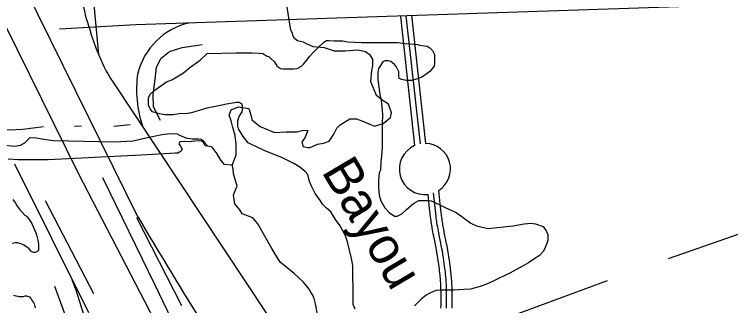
# Model space of a CAD drawing. Extents: x 3313442 to 3351311, y 721974 to 747360.
# Drawn here: x 3334934 to 3336867, y 734346 to 735131 of the extents above; entities that cross this region are included whole.
import ezdxf

# ---------------------------------------------------------------- set-up
doc = ezdxf.new("R2010")
doc.units = 0
for name, color, linetype in [('V-RIVR-IDEN', 7, 'Continuous'), ('V-ROAD-CNTR', 7, 'Continuous'), ('V-SITE-VEGE', 7, 'Continuous'), ('V-TOPO-SHOR', 7, 'Continuous')]:
    doc.layers.add(name, color=color, linetype=linetype)

msp = doc.modelspace()

# ---------------------------------------------------------------- linework, layer by layer
at = {"layer": 'V-ROAD-CNTR'}
for points in [[(3335325.1, 734280), (3335107.9, 734700.5), (3334841.5, 735238.8), (3334213.4, 736507.9)], [(3334861.1, 735404.6), (3335268.2, 734582.8)], [(3335140.4, 735244.5), (3335161.1, 735023.3)], [(3338842.9, 735222.4), (3335261.2, 735103), (3335055.4, 735090.9)], [(3335975.6, 735125.7), (3336013.9, 734777.4)], [(3335990.5, 735127.3), (3336028.5, 734782)], [(3336005.4, 735129), (3336043.4, 734783.2)], [(3335158.5, 735030.5), (3335140.5, 735080.5)], [(3335199.5, 734948.9), (3335616.2, 734322.1)], [(3334933.7, 734727.9), (3335134, 734327.3)], [(3336111.1, 734443.4), (3336110.4, 734448.7), (3336109.8, 734453.3), (3336108.7, 734461.4), (3336107.8, 734467.4), (3336106.4, 734476.4), (3336105, 734485.4), (3336104.5, 734488.8), (3336103.4, 734495.2), (3336102.4, 734501.2), (3336101.3, 734506.9), (3336100.3, 734512.1), (3336098.4, 734521.9), (3336094.9, 734538.8), (3336093.7, 734545.1), (3336092.6, 734550.6), (3336091.7, 734555.3), (3336091, 734559.5), (3336090.3, 734563.2), (3336089.8, 734566.3), (3336088.9, 734571.9), (3336088.3, 734576.1), (3336087.8, 734579.2), (3336087.2, 734583.8), (3336086.7, 734588.6), (3336083.2, 734620.1), (3336079.2, 734656.4)], [(3336081.3, 734439.7), (3336080.6, 734444.8), (3336080.1, 734449.3), (3336079, 734457.1), (3336078.1, 734463), (3336076.8, 734471.9), (3336075.4, 734480.8), (3336074.9, 734483.9), (3336073.9, 734490.1), (3336072.8, 734495.9), (3336071.8, 734501.3), (3336070.9, 734506.4), (3336068.9, 734516), (3336065.5, 734532.9), (3336064.3, 734539.3), (3336063.2, 734544.9), (3336062.2, 734549.9), (3336061.4, 734554.2), (3336060.8, 734558.1), (3336060.2, 734561.4), (3336059.3, 734567.3), (3336058.6, 734571.7), (3336058.1, 734575.1), (3336057.5, 734580.1), (3336056.9, 734585.2), (3336053.4, 734616.8), (3336050.2, 734645.8)], [(3336096.2, 734441.5), (3336095.5, 734446.7), (3336094.9, 734451.3), (3336093.8, 734459.2), (3336092.9, 734465.2), (3336091.6, 734474.2), (3336090.2, 734483.1), (3336089.7, 734486.4), (3336088.7, 734492.7), (3336087.6, 734498.6), (3336086.6, 734504.1), (3336085.6, 734509.2), (3336083.7, 734518.9), (3336080.2, 734535.8), (3336079, 734542.2), (3336077.9, 734547.8), (3336077, 734552.6), (3336076.2, 734556.9), (3336075.6, 734560.6), (3336075, 734563.9), (3336074.1, 734569.6), (3336073.4, 734573.9), (3336073, 734577.1), (3336072.3, 734582), (3336071.8, 734586.9), (3336068.3, 734618.5), (3336064.8, 734650.1)], [(3335385.7, 734345.6), (3335264.2, 734582.6)], [(3336085, 734339.1), (3336085.1, 734346.4), (3336085.2, 734352.7), (3336085.2, 734358.3), (3336085.2, 734368), (3336085.2, 734375.3), (3336085.1, 734380.8), (3336085, 734389), (3336084.8, 734397.1), (3336084.6, 734402.3), (3336084.3, 734407.1), (3336084, 734411.7), (3336083.7, 734416), (3336083.4, 734420), (3336083, 734423.7), (3336082.7, 734427.2), (3336082, 734433.9), (3336081.3, 734439.8)], [(3336100, 734338.8), (3336100.1, 734346.2), (3336100.2, 734352.6), (3336100.2, 734358.2), (3336100.2, 734368.1), (3336100.2, 734375.5), (3336100.1, 734381), (3336100, 734389.3), (3336099.8, 734397.6), (3336099.6, 734403), (3336099.3, 734408), (3336099, 734412.7), (3336098.7, 734417.1), (3336098.3, 734421.3), (3336098, 734425.1), (3336097.6, 734428.8), (3336096.9, 734435.6), (3336096.2, 734441.5)], [(3336115, 734338.6), (3336115.1, 734346), (3336115.2, 734352.5), (3336115.2, 734358.2), (3336115.2, 734368.1), (3336115.2, 734375.6), (3336115.1, 734381.2), (3336115, 734389.6), (3336114.8, 734398.1), (3336114.6, 734403.6), (3336114.3, 734408.9), (3336114, 734413.7), (3336113.6, 734418.3), (3336113.3, 734422.6), (3336112.9, 734426.6), (3336112.5, 734430.3), (3336111.8, 734437.3), (3336111.1, 734443.3)]]:
    msp.add_lwpolyline(points, dxfattribs=at)
for centre, radius, start, end in [((3335629.9, 735257.9), 520.6, 181.5878, 199.9227), ((3335448.3, 734925.3), 187.8, 103.5946, 165.3118), ((3335512.2, 735157.3), 375.8, 199.7241, 213.6784), ((3335571.5, 734928.1), 308.1, 171.6382, 199.053), ((3336041.7, 734714.3), 69, 113.7201, 277.0972), ((3336041.7, 734714.3), 69, 302.9621, 88.5162), ((3354378.7, 745954.6), 22237.9, 210.75089, 212.38548), ((3333588.4, 733866.5), 1598.8, 11.5098, 20.0693)]:
    msp.add_arc(centre, radius, start, end, dxfattribs=at)
at = {"layer": 'V-SITE-VEGE'}
for points in [[(3335531.9, 735027.9), (3335575.1, 735027.8), (3335594, 735026.7), (3335604, 735025.6), (3335616.1, 735018.9), (3335620.6, 735017.8), (3335627.2, 735011.1), (3335635, 735004.5), (3335641.6, 734992.2), (3335646.1, 734988.9), (3335651.6, 734985.6), (3335659.4, 734984.5), (3335688.2, 734984.4), (3335697.1, 734985.5), (3335708.2, 734991.1), (3335713.7, 734996.6), (3335722.6, 735007.7), (3335730.4, 735017.6), (3335741.5, 735029.8), (3335753.7, 735042), (3335768.1, 735055.3), (3335775.9, 735060.8), (3335782.5, 735060.8), (3335797, 735059.7), (3335820.3, 735059.7), (3335832.5, 735057.5), (3335852.4, 735056.3), (3335870.2, 735055.2), (3335967.7, 735055.1), (3335988.8, 735052.8), (3336002.1, 735051.7), (3336022.1, 735049.5), (3336026.5, 735048.3), (3336047.6, 735045), (3336055.3, 735040.5), (3336062, 735033.9), (3336064.2, 735030.6), (3336067.5, 735022.8), (3336067.5, 735000.6), (3336066.4, 734991.7), (3336055.3, 734977.3), (3336047.5, 734971.8), (3336033.1, 734961.8), (3336022, 734957.4), (3336005.3, 734953), (3335990.9, 734953), (3335979.8, 734955.2), (3335972.1, 734958.6), (3335971, 734965.2), (3335971, 734976.3), (3335964.3, 734990.7), (3335959.9, 734996.3), (3335949.9, 735004.1), (3335942.2, 735006.3), (3335933.3, 735006.3), (3335927.8, 735003), (3335922.2, 734993), (3335916.6, 734985.3), (3335914.4, 734974.2), (3335914.4, 734954.2), (3335916.6, 734942), (3335919.9, 734915.4), (3335923.2, 734899.9), (3335926.5, 734872.1), (3335927.6, 734859.9), (3335926.4, 734835.5), (3335926.4, 734771.2), (3335924.1, 734749), (3335923, 734733.5), (3335921.9, 734711.3), (3335918.5, 734703.6), (3335916.3, 734681.4), (3335916.3, 734665.9), (3335918.5, 734643.7), (3335922.9, 734628.1), (3335933.9, 734609.3), (3335945, 734597.1), (3335959.4, 734587.1), (3335967.2, 734587.1), (3335979.4, 734593.7), (3335991.6, 734604.8), (3336010.5, 734621.4), (3336024.9, 734629.1), (3336048.2, 734629.1), (3336058.2, 734628), (3336080.3, 734618), (3336095.9, 734610.2), (3336125.8, 734596.9), (3336141.3, 734585.7), (3336165.7, 734568), (3336181.2, 734561.3), (3336211.1, 734553.5), (3336278.8, 734561.2), (3336309.8, 734566.7), (3336327.6, 734567.8), (3336339.8, 734566.6)], [(3335853.8, 734336.6), (3335848.2, 734348.8), (3335848.3, 734397.6), (3335847.2, 734419.7), (3335847.2, 734454.1), (3335843.9, 734473), (3335832.9, 734517.4), (3335827.4, 734534), (3335813, 734560.6), (3335800.8, 734578.4), (3335787.5, 734598.4), (3335776.5, 734608.4), (3335765.4, 734619.5), (3335759.8, 734628.3), (3335745.5, 734648.3), (3335736.6, 734666.1), (3335730, 734680.5), (3335725.6, 734699.4), (3335718.9, 734707.1), (3335704.5, 734719.4), (3335687.9, 734729.4), (3335655.7, 734744.9), (3335632.5, 734753.8), (3335608.1, 734763.8), (3335583.7, 734776.1), (3335575.9, 734779.4), (3335564.8, 734785), (3335551.6, 734801.6), (3335538.3, 734822.7), (3335537.2, 734829.3), (3335537.2, 734843.8), (3335540.5, 734856), (3335548.3, 734868.1), (3335549.4, 734874.8), (3335549.4, 734884.8), (3335548.3, 734889.2), (3335540.6, 734893.7), (3335532.8, 734893.7), (3335517.3, 734890.4), (3335506.2, 734889.3), (3335485.1, 734884.9), (3335471.8, 734881.5), (3335452.9, 734878.2), (3335438.5, 734873.8), (3335426.3, 734870.5), (3335411.9, 734866.1), (3335400.8, 734863.9), (3335378.6, 734862.8), (3335362, 734860.6), (3335339.8, 734860.6), (3335325.4, 734862.9), (3335306.5, 734868.4), (3335299.9, 734876.2), (3335295.5, 734886.2), (3335295.5, 734906.2), (3335299.9, 734916.1), (3335309.9, 734925), (3335344.3, 734949.4), (3335358.8, 734954.9), (3335389.8, 734973.7), (3335407.6, 734988.1), (3335435.4, 735008), (3335454.2, 735025.7), (3335531.9, 735027.9)], [(3334929.2, 734632.1), (3334937.2, 734621.7), (3334940.6, 734615.3), (3334946.3, 734607.2), (3334949.7, 734603.2), (3334954.7, 734597.8), (3334962.1, 734589.7), (3334965.8, 734587.7), (3334968.5, 734585), (3334970.5, 734582.6), (3334974.2, 734576.9), (3334977.2, 734572.9), (3334980.6, 734567.5), (3334989, 734548.6), (3334992, 734541.6), (3334993.7, 734536.8), (3334995.3, 734529.8), (3334996, 734525.7), (3334997, 734522), (3334998.7, 734510.3), (3334999, 734501.5), (3334999, 734497.5), (3334998.7, 734495.5), (3334996.6, 734492.4), (3334994.3, 734490.8), (3334988.9, 734488.7), (3334985.5, 734488.7), (3334981.8, 734490.1), (3334978.5, 734492.5), (3334977.1, 734494.5), (3334973.4, 734498.9), (3334969.1, 734502.2), (3334959, 734509), (3334951.9, 734512), (3334941.8, 734515), (3334935.8, 734515), (3334927.7, 734513)], [(3336339.8, 734566.6), (3336360.9, 734558.9), (3336368.6, 734547.8), (3336373, 734537.8), (3336373, 734522.2), (3336371.9, 734515.6), (3336366.3, 734502.3), (3336361.9, 734492.3), (3336349.7, 734480.1), (3336338.6, 734472.4), (3336320.8, 734461.3), (3336308.6, 734453.6), (3336285.3, 734441.4), (3336270.9, 734433.6), (3336239.8, 734419.3), (3336225.4, 734411.5), (3336207.6, 734403.8), (3336191, 734397.1), (3336164.4, 734390.5), (3336146.6, 734389.4), (3336120, 734387.2), (3336085.6, 734387.3), (3336071.2, 734386.2), (3336054.5, 734379.6), (3336044.6, 734374), (3336031.2, 734363), (3336013.5, 734345.2)], [(3334931.2, 734374.1), (3334938, 734371.7), (3334942.7, 734371.4), (3334945.7, 734370.4), (3334949.4, 734370), (3334952.1, 734370), (3334958.5, 734370.7), (3334962.9, 734371.7), (3334966.9, 734372.4), (3334971.6, 734370.7), (3334974.6, 734369), (3334978.3, 734364.6), (3334980.3, 734361.2), (3334985.4, 734354.2), (3334987.1, 734350.5), (3334987.7, 734347.1), (3334989.7, 734339.4)]]:
    msp.add_lwpolyline(points, dxfattribs=at)
at = {"layer": 'V-TOPO-SHOR'}
for p, q in [((3335096.1, 734829.9), (3335114.6, 734830.8)), ((3335202, 734830), (3335246.1, 734834.1)), ((3336699.1, 734472.4), (3337396.6, 734718.7)), ((3335313.6, 734401.2), (3335172.1, 734690.6)), ((3335148.5, 734377.1), (3335017.7, 734628.6)), ((3336533.1, 734412.6), (3336169.3, 734278.7))]:
    msp.add_line(p, q, dxfattribs=at)
for points in [[(3335752.4, 734317.8), (3335746.7, 734350.2), (3335742.2, 734368.9), (3335729.3, 734389.7), (3335713.8, 734408.8), (3335688.4, 734432.5), (3335651.2, 734463.3), (3335636.7, 734486.7), (3335628.7, 734499.6), (3335591, 734566.1), (3335577.2, 734582.6), (3335548.7, 734593.7), (3335542.3, 734604.1), (3335528.4, 734620.6), (3335524.9, 734643.6), (3335530.5, 734657.8), (3335535, 734667.8), (3335525.1, 734701.2), (3335523.8, 734714.8), (3335521.6, 734724.2), (3335527.1, 734738.4), (3335532.7, 734752.6), (3335532.7, 734781.4), (3335529.2, 734804.4), (3335523.2, 734825.8), (3335518.7, 734844.5), (3335513.2, 734859.1), (3335518.8, 734873.3), (3335538.5, 734882), (3335566.3, 734877.7), (3335572.4, 734856.3), (3335574.7, 734847), (3335596.9, 734828.5), (3335635.4, 734812.8), (3335666.8, 734814.3), (3335695.6, 734814.3), (3335714.4, 734818.7), (3335725.4, 734818.4), (3335718.8, 734800), (3335709.1, 734786.7), (3335712.9, 734774.7), (3335725.5, 734771.8), (3335732.3, 734772.4), (3335752.1, 734781.1), (3335768.3, 734784), (3335782.9, 734789.4), (3335796.2, 734808.5), (3335804.3, 734824.3), (3335813.1, 734833.3), (3335839, 734849.5), (3335856.8, 734849.7), (3335871, 734844.2), (3335905.3, 734829.5), (3335929.2, 734837.2), (3335948.4, 734852.7), (3335951.3, 734865.3), (3335943.6, 734889.3), (3335926.2, 734900), (3335911.3, 734912.3), (3335902.7, 734932.1), (3335895.6, 734949.3), (3335898.3, 734979.7), (3335901.2, 734992.3), (3335900.9, 735010.1), (3335894.5, 735020.5), (3335881.3, 735030.2), (3335860.2, 735035.1), (3335826.3, 735032), (3335797.5, 735032), (3335770.6, 735040.5), (3335740.2, 735043.2), (3335730.2, 735047.8), (3335720.2, 735052.3), (3335714.4, 735055.9), (3335697.6, 735059.8), (3335690.1, 735066), (3335685.3, 735073.8), (3335684.7, 735080.6), (3335679.8, 735088.4), (3335663, 735196.5)], [(3335328.4, 734844.9), (3335309.6, 734882), (3335308.2, 734915), (3335314.1, 734956.8), (3335317.6, 734988.7), (3335329.9, 735013.3), (3335352.4, 735031.5), (3335386.2, 735041.9), (3335440.5, 735050.2)], [(3334894.6, 734823.4), (3334919.9, 734820.1), (3334957, 734821.9), (3335012.1, 734828.6)], [(3334906, 734778.3), (3334935.1, 734775.5), (3334950.2, 734778.4), (3334962.1, 734784.5), (3334971.6, 734794.3), (3334976.7, 734798.8), (3334992.6, 734798.2), (3335018.9, 734793.7), (3335039.1, 734790.6), (3335203.9, 734787.4), (3335254.4, 734790.1), (3335288.5, 734798.2), (3335332.4, 734807.3), (3335354, 734810.3), (3335373, 734809), (3335379.3, 734805.1), (3335396.9, 734797.8), (3335414, 734795.4), (3335430.9, 734795.5), (3335438, 734794.6), (3335442.8, 734791.1), (3335449, 734783.2), (3335456.1, 734775.9), (3335449.1, 734776.8), (3335443.8, 734785.2), (3335439, 734788.8), (3335434.4, 734789.8), (3335420.6, 734789.1), (3335404.9, 734787.1), (3335393.8, 734788.1), (3335380, 734787.3), (3335378, 734782.1), (3335382.1, 734775.6), (3335386.7, 734768), (3335383.8, 734762.3), (3335375.3, 734757), (3335368.9, 734756.9), (3335259.6, 734750.3), (3335240.2, 734750), (3335025.4, 734739.1), (3334943.4, 734739), (3334917.4, 734741.1)], [(3335521.6, 734724.2), (3335501.2, 734726.4), (3335491.2, 734738.4), (3335480.6, 734755.3), (3335467.1, 734773), (3335456.1, 734775.9)], [(3335486.1, 734031.4), (3335393.7, 734234.7), (3335313.6, 734401.2)], [(3335042.2, 734398), (3335109.3, 734214.9), (3335097, 734207.3), (3335106.2, 734196.1), (3335115.1, 734195.3), (3335172, 733974.1), (3335251.8, 733722.7), (3335255.2, 733703.6), (3335259.3, 733693.5), (3335149.6, 733682.5)]]:
    msp.add_lwpolyline(points, dxfattribs=at)

# ---------------------------------------------------------------- texts
at = {"layer": 'V-RIVR-IDEN'}
msp.add_text('Bayou', height=100, rotation=300.6227, dxfattribs=at).set_placement((3335761.3, 734707.5))

doc.saveas('drawing.dxf')
